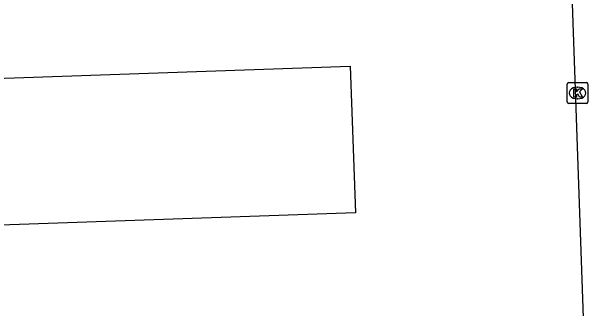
# Model space of a CAD drawing. Extents: x 160557 to 161245, y 385330 to 386505.
# Drawn here: x 160961.11 to 160989.24, y 386259.95 to 386274.22 of the extents above; entities that cross this region are included whole.
import ezdxf

# ---------------------------------------------------------------- set-up
doc = ezdxf.new("R2010")
doc.units = 0
for name, color, linetype in [('IMGEO_Groenvoorziening', 7, 'Continuous'), ('IMGEO_Kolk', 7, 'Continuous'), ('IMGEO_Rijbaan_lokaal_open', 7, 'Continuous')]:
    doc.layers.add(name, color=color, linetype=linetype)

msp = doc.modelspace()

# ---------------------------------------------------------------- linework, layer by layer
at = {"layer": 'IMGEO_Groenvoorziening'}
msp.add_lwpolyline([(160977.429, 386271.602), (160977.687, 386264.539), (160949.446, 386263.557), (160945.617, 386263.453), (160945.424, 386270.518), (160954.287, 386270.8), (160977.429, 386271.602)], dxfattribs=at)
at = {"layer": 'IMGEO_Kolk'}
for p, q in [((160987.882, 386269.884), (160987.882, 386270.736)), ((160987.957, 386270.81), (160988.809, 386270.81)), ((160988.883, 386270.736), (160988.883, 386269.884)), ((160988.37, 386270.59), (160988.395, 386270.59)), ((160988.809, 386269.81), (160987.957, 386269.81)), ((160988.393, 386270.03), (160988.368, 386270.03))]:
    msp.add_line(p, q, dxfattribs=at)
for points in [[(160987.882, 386269.884), (160987.882, 386270.736)], [(160987.957, 386270.81), (160988.809, 386270.81)], [(160988.883, 386270.736), (160988.883, 386269.884)], [(160988.203, 386270.51), (160988.326, 386270.51), (160988.326, 386270.359), (160988.456, 386270.51), (160988.62, 386270.51), (160988.474, 386270.359), (160988.627, 386270.11), (160988.475, 386270.11), (160988.39, 386270.274), (160988.326, 386270.207), (160988.326, 386270.11), (160988.203, 386270.11), (160988.203, 386270.51)], [(160988.809, 386269.81), (160987.957, 386269.81)]]:
    msp.add_lwpolyline(points, dxfattribs=at)
for centre, start, end in [((160987.959, 386270.734), 91.552, 178.448), ((160987.959, 386270.734), 91.552, 178.448), ((160988.807, 386270.734), 1.552, 88.448), ((160988.807, 386270.734), 1.552, 88.448), ((160987.959, 386269.886), 181.552, 268.448), ((160987.959, 386269.886), 181.552, 268.448), ((160988.807, 386269.886), 271.552, 358.448), ((160988.807, 386269.886), 271.552, 358.448)]:
    msp.add_arc(centre, 0.0765, start, end, dxfattribs=at)
for centre, major_axis, ratio, start_param, end_param in [((160988.369, 386270.31), (-0.387, 0.002), 0.722429, 4.712389, 7.853982), ((160988.394, 386270.31), (-0.39, 0.002), 0.717154, 1.570796, 4.712389)]:
    msp.add_ellipse(centre, major_axis=major_axis, ratio=ratio, start_param=start_param, end_param=end_param, dxfattribs=at)
at = {"layer": 'IMGEO_Rijbaan_lokaal_open'}
msp.add_lwpolyline([(160989.24, 386243.256), (160989.087, 386247.587), (160988.085, 386275.995), (160944.362, 386274.442), (160944.275, 386276.906), (160940.297, 386276.761), (160938.174, 386276.684), (160936.5, 386276.623), (160922.467, 386276.113), (160916.379, 386275.892), (160916.727, 386266.406), (160922.836, 386266.648), (160923.086, 386260.496), (160923.128, 386260.498)], dxfattribs=at)

doc.saveas('drawing.dxf')
